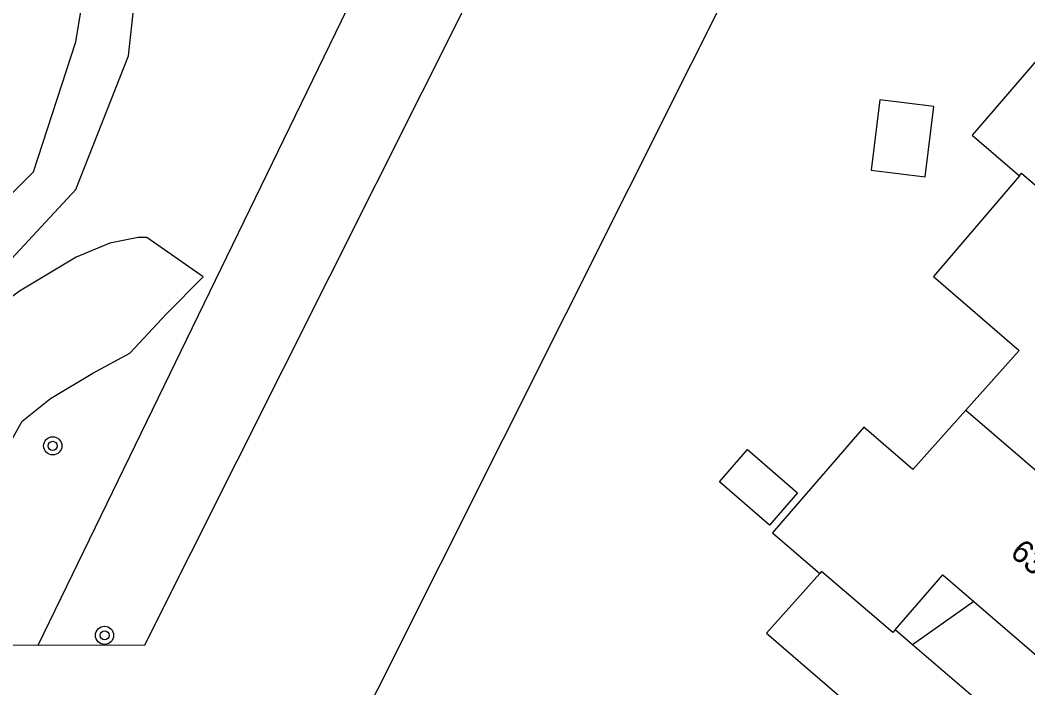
# Model space of a CAD drawing. Extents: x 124000 to 128010, y 398999 to 403000.
# Drawn here: x 127140.33 to 127184.65, y 400241.09 to 400270.46 of the extents above; entities that cross this region are included whole.
import ezdxf

# ---------------------------------------------------------------- set-up
doc = ezdxf.new("R2010")
doc.units = 0
for name, color, linetype in [('gg-anno-huisnummerreeks BGT', 7, 'Continuous'), ('gg-bbg-gedigitaliseerde bijgebouw', 7, 'Continuous'), ('gg-bbg-hoofdgebouw', 7, 'Continuous'), ('gg-bbg-luifel en loopbrug', 7, 'Continuous'), ('gg-bbg-tussenscheiding', 7, 'Continuous'), ('gg-kntw-beschoeiing', 7, 'Continuous'), ('gg-kntw-bovenkant insteek waterloop', 7, 'Continuous'), ('gt-grn-groengrens', 7, 'Continuous'), ('gt-symb-boom', 7, 'Continuous')]:
    doc.layers.add(name, color=color, linetype=linetype)

# ---------------------------------------------------------------- blocks, each defined once
blk = doc.blocks.new('gt0-BOOM')
at = {"layer": 'gt-symb-boom'}
for radius in [0.4, 0.2]:
    blk.add_circle((0, 0), radius, dxfattribs=at)

msp = doc.modelspace()

# ---------------------------------------------------------------- linework, layer by layer
at = {"layer": 'gg-bbg-gedigitaliseerde bijgebouw'}
msp.add_lwpolyline([(127173.284, 400248.243), (127171.082, 400250.148), (127172.317, 400251.574), (127174.518, 400249.669), (127173.284, 400248.243)], dxfattribs=at)
at = {"layer": 'gg-bbg-hoofdgebouw'}
for p, q in [((127186.209, 400270.066), (127182.3, 400265.517)), ((127179.576, 400242.984), (127178.817, 400243.636))]:
    msp.add_line(p, q, dxfattribs=at)
for points in [[(127182.3, 400265.517), (127182.2, 400265.401), (127184.275, 400263.61)], [(127184.275, 400263.61), (127180.501, 400259.18), (127184.26, 400255.927), (127181.923, 400253.31)], [(127181.923, 400253.31), (127179.588, 400250.696), (127177.44, 400252.555), (127173.493, 400247.994)], [(127173.493, 400247.994), (127173.42, 400247.91), (127175.495, 400246.114)], [(127175.495, 400246.114), (127173.152, 400243.491), (127176.994, 400240.174), (127173.19, 400235.746)], [(127178.817, 400243.636), (127180.907, 400246.06), (127182.27, 400244.885)], [(127182.27, 400244.885), (127185.754, 400241.881), (127187.507, 400243.904), (127187.973, 400243.215), (127191.07, 400245.428)], [(127183.577, 400239.346), (127183.686, 400239.459), (127179.576, 400242.984)]]:
    msp.add_lwpolyline(points, dxfattribs=at)
at = {"layer": 'gg-bbg-luifel en loopbrug'}
msp.add_line((127182.27, 400244.885), (127179.576, 400242.984), dxfattribs=at)
msp.add_lwpolyline([(127178.132, 400266.958), (127177.751, 400263.867), (127180.127, 400263.574), (127180.508, 400266.666), (127178.132, 400266.958)], dxfattribs=at)
at = {"layer": 'gg-bbg-tussenscheiding'}
msp.add_line((127181.923, 400253.31), (127191.07, 400245.428), dxfattribs=at)
for points in [[(127184.275, 400263.61), (127184.375, 400263.728), (127187.509, 400261.027), (127187.61, 400261.144)], [(127178.817, 400243.636), (127178.714, 400243.517), (127175.577, 400246.206), (127175.495, 400246.114)]]:
    msp.add_lwpolyline(points, dxfattribs=at)
at = {"layer": 'gg-kntw-beschoeiing'}
for points in [[(127145.815, 400242.986), (127208.858, 400368.669), (127211.155, 400369.384)], [(127145.021, 400219.005), (127216.763, 400362.165), (127216.725, 400362.317)]]:
    msp.add_lwpolyline(points, dxfattribs=at)
at = {"layer": 'gg-kntw-bovenkant insteek waterloop'}
for q in [(127139.537, 400242.958), (127145.815, 400242.986)]:
    msp.add_line((127141.122, 400242.965), q, dxfattribs=at)
at = {"layer": 'gt-grn-groengrens'}
msp.add_line((127141.122, 400242.965), (127204.195, 400372.785), dxfattribs=at)
for points in [[(127129.832, 400254.817), (127136.123, 400258.988), (127140.92, 400263.787), (127142.777, 400269.514), (127144.015, 400276.945), (127151.134, 400295.211), (127155.931, 400301.248), (127159.181, 400304.809), (127163.978, 400309.453), (127165.99, 400314.252), (127166.918, 400321.992), (127170.942, 400330.815), (127176.977, 400337.162), (127180.072, 400342.116), (127181.155, 400347.688), (127182.393, 400352.023), (127195.885, 400377.268)], [(127131.444, 400252.848), (127138.599, 400258.523), (127142.777, 400263.013), (127145.099, 400268.895), (127145.872, 400276.016), (127153.455, 400294.282), (127156.86, 400298.926), (127159.026, 400301.713), (127165.68, 400308.214), (127167.537, 400313.323), (127169.239, 400321.527), (127172.644, 400329.112), (127174.965, 400332.363), (127178.679, 400336.078), (127181.774, 400340.568), (127183.167, 400346.605), (127184.405, 400350.785), (127197.641, 400376.321)], [(127135.952, 400250.336), (127136.698, 400248.72), (127138.811, 400249.963), (127140.427, 400252.823), (127141.671, 400253.818), (127143.535, 400254.937), (127145.151, 400255.808), (127146.767, 400257.549), (127148.383, 400259.165), (127145.897, 400260.906), (127145.524, 400260.906), (127144.281, 400260.657), (127142.789, 400260.035), (127140.303, 400258.543), (127138.438, 400257.175), (127136.449, 400254.937), (127136.325, 400253.072), (127135.952, 400250.336)]]:
    msp.add_lwpolyline(points, dxfattribs=at)

# ---------------------------------------------------------------- block references
at = {"layer": 'gt-symb-boom'}
for p in [(127141.766, 400251.734), (127144.044, 400243.399)]:
    msp.add_blockref('gt0-BOOM', p, dxfattribs=at)

# ---------------------------------------------------------------- texts
at = {"layer": 'gg-anno-huisnummerreeks BGT'}
msp.add_text('63', height=1, rotation=319.3, dxfattribs=at).set_placement((127183.816, 400246.952))

doc.saveas('drawing.dxf')
